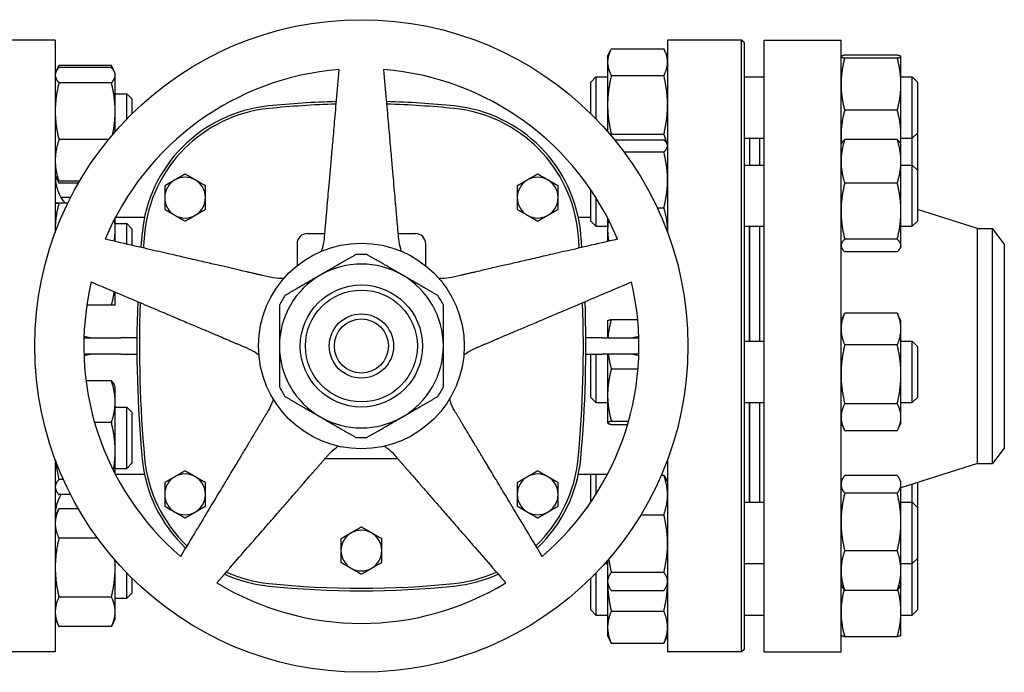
# Model space of a CAD drawing. Header units: inches. Extents: x 24 to 1128, y -69 to 748.
# Tile 490 of 656: x 572 to 584, y 425 to 433. Entities that reach past the tile are written whole.
import ezdxf

# ---------------------------------------------------------------- set-up
doc = ezdxf.new("R2010")
doc.units = ezdxf.units.IN
doc.header["$LTSCALE"] = 32
doc.header["$MEASUREMENT"] = 0
doc.layers.add('Visible (ANSI)', color=7, linetype='Continuous', lineweight=30)

msp = doc.modelspace()

# ---------------------------------------------------------------- linework, layer by layer
at = {"layer": 'Visible (ANSI)'}
for p, q in [((572.28063, 432.73367), (571.37438, 432.73367)), ((572.28063, 432.73367), (572.28063, 430.37561)), ((579.78063, 432.73367), (579.78063, 430.37561)), ((580.68688, 432.73367), (579.78063, 432.73367)), ((580.68688, 425.23367), (580.68688, 432.73367)), ((580.71813, 432.70242), (580.68688, 432.73367)), ((580.96563, 425.23367), (580.96563, 432.73367)), ((580.96563, 432.73367), (581.90563, 432.73367)), ((581.90563, 425.23367), (581.90563, 432.73367)), ((579.09172, 432.62719), (579.73555, 432.62719)), ((580.71813, 432.70242), (580.71813, 425.26492)), ((579.04663, 432.53149), (579.08229, 432.60797)), ((579.04663, 432.53149), (579.04663, 432.46335)), ((579.78063, 432.53149), (579.74497, 432.60797)), ((581.90563, 432.53149), (581.90595, 432.53218)), ((582.59455, 432.54772), (581.95072, 432.54772)), ((582.59455, 432.51388), (581.95072, 432.51388)), ((582.63963, 432.53149), (582.63931, 432.53218)), ((582.63963, 432.5308), (582.63963, 432.53149)), ((582.63963, 432.19326), (582.63963, 432.5308)), ((572.29092, 432.34693), (572.32571, 432.42155)), ((572.32571, 432.42155), (572.32572, 432.42156)), ((572.96955, 432.42156), (572.32572, 432.42156)), ((572.96955, 432.39698), (572.32572, 432.39698)), ((572.96955, 432.42156), (572.96955, 432.42155)), ((573.00435, 432.34693), (572.96955, 432.42155)), ((579.04663, 432.46335), (579.04663, 431.93916)), ((572.28063, 432.32488), (572.29092, 432.34693)), ((573.01463, 432.32488), (573.00435, 432.34693)), ((573.01463, 432.30357), (573.01463, 432.32488)), ((573.01463, 431.86162), (573.01463, 432.30357)), ((578.84063, 432.21899), (578.90313, 432.28149)), ((578.90313, 432.28149), (578.90313, 431.76733)), ((578.90313, 432.28149), (579.04663, 432.28149)), ((579.09172, 432.29951), (579.73555, 432.29951)), ((580.71813, 432.28149), (580.96563, 432.28149)), ((582.63963, 432.28149), (582.77813, 432.28149)), ((582.77813, 431.53149), (582.77813, 432.28149)), ((582.84063, 432.21899), (582.77813, 432.28149)), ((572.96955, 432.21017), (572.32572, 432.21017)), ((578.84063, 431.8304), (578.84063, 432.21899)), ((582.63963, 431.56895), (582.63963, 432.19326)), ((582.84063, 432.21899), (582.84063, 431.59399)), ((573.01463, 432.07488), (573.15563, 432.07488)), ((573.15563, 431.76474), (573.15563, 432.07488)), ((573.21813, 432.01238), (573.15563, 432.07488)), ((573.21813, 432.01238), (573.21813, 431.82793)), ((579.04663, 431.93916), (579.04663, 431.61117)), ((573.01463, 431.61117), (573.01463, 431.86162)), ((582.59455, 431.87264), (581.95072, 431.87264)), ((579.09172, 431.5788), (579.73555, 431.5788)), ((580.71813, 431.53149), (580.96563, 431.53149)), ((580.78563, 431.53149), (580.78563, 431.20099)), ((580.90563, 431.53149), (580.90563, 431.20099)), ((582.63963, 431.45099), (582.63963, 431.56895)), ((582.63963, 431.53149), (582.77813, 431.53149)), ((582.84063, 431.59399), (582.77813, 431.53149)), ((582.77813, 431.20099), (582.77813, 431.53149)), ((582.84063, 431.58734), (582.83731, 431.59066)), ((582.84063, 431.58734), (582.84063, 431.13849)), ((572.9319, 431.51306), (572.32572, 431.51306)), ((579.12994, 431.51237), (579.73555, 431.51237)), ((579.78063, 431.45099), (579.77412, 431.46496)), ((581.90563, 431.45099), (581.91249, 431.4657)), ((582.59455, 431.51356), (581.95072, 431.51356)), ((582.63963, 431.45099), (582.63277, 431.4657)), ((582.63963, 431.24671), (582.63963, 431.45099)), ((579.24657, 431.36227), (579.73555, 431.36227)), ((580.71813, 431.20099), (580.96563, 431.20099)), ((582.63963, 430.63609), (582.63963, 431.24671)), ((582.63963, 431.20099), (582.77813, 431.20099)), ((582.77813, 430.45099), (582.77813, 431.20099)), ((582.84063, 431.13849), (582.77813, 431.20099)), ((572.28063, 431.07488), (572.29092, 431.05282)), ((572.29092, 431.05282), (572.32571, 430.9782)), ((582.84063, 431.13849), (582.84063, 430.51349)), ((572.57763, 431.00277), (572.32572, 431.00277)), ((572.56337, 430.97819), (572.32572, 430.97819)), ((582.59455, 430.97987), (581.95072, 430.97987)), ((572.46978, 430.80585), (572.34915, 430.80585)), ((578.84063, 430.51349), (578.84063, 430.8978)), ((578.90313, 430.80266), (578.90313, 430.45099)), ((572.43381, 430.73377), (572.32572, 430.73377)), ((572.4338, 430.73375), (572.32572, 430.73375)), ((573.37354, 430.55847), (573.01733, 430.55847)), ((578.84063, 430.55847), (578.68773, 430.55847)), ((579.65505, 430.67589), (579.73555, 430.67589)), ((582.63963, 430.21536), (582.63963, 430.63609)), ((583.57897, 430.42367), (582.84063, 430.65752)), ((573.01463, 430.42124), (573.01463, 430.5533)), ((573.01463, 430.48376), (573.15563, 430.48376)), ((573.15563, 430.2323), (573.15563, 430.48376)), ((573.21813, 430.42126), (573.15563, 430.48376)), ((578.84063, 430.51349), (578.90313, 430.45099)), ((578.90313, 430.45099), (579.04663, 430.45099)), ((579.04663, 430.5533), (579.04663, 430.40775)), ((580.71813, 430.45099), (580.96563, 430.45099)), ((580.78063, 430.45099), (580.78063, 429.04128)), ((580.78563, 430.45099), (580.78563, 429.04128)), ((580.90563, 430.45099), (580.90563, 429.04128)), ((582.63963, 430.45099), (582.77813, 430.45099)), ((582.84063, 430.51349), (582.77813, 430.45099)), ((573.01463, 430.26485), (573.01463, 430.42124)), ((573.21813, 430.42126), (573.21813, 430.21787)), ((575.36823, 430.36162), (575.57911, 430.36162)), ((576.48215, 430.36162), (576.69303, 430.36162)), ((579.04663, 430.40775), (579.04663, 430.26485)), ((583.57897, 427.54367), (583.57897, 430.42367)), ((583.57897, 430.42367), (583.76176, 430.42367)), ((583.76176, 427.54367), (583.76176, 430.42367)), ((583.90563, 430.23617), (583.76176, 430.42367)), ((575.24323, 430.23662), (575.24323, 429.96713)), ((576.81803, 429.96713), (576.81803, 430.23662)), ((581.90563, 430.20099), (581.91249, 430.18627)), ((582.59455, 430.2923), (581.95072, 430.2923)), ((582.63963, 430.20099), (582.63277, 430.18627)), ((582.63963, 430.20099), (582.63963, 430.21536)), ((583.90563, 430.23617), (583.90563, 427.73117)), ((582.59455, 430.13842), (581.95072, 430.13842)), ((573.01463, 429.48376), (573.01463, 429.64477)), ((572.96955, 429.48375), (572.66761, 429.48375)), ((581.90563, 429.29128), (581.9422, 429.3697)), ((582.59455, 429.38717), (581.95072, 429.38717)), ((582.63963, 429.29128), (582.60307, 429.3697)), ((579.04663, 429.29128), (579.04703, 429.29213)), ((579.04663, 429.29128), (579.04663, 429.08367)), ((579.09172, 429.30929), (579.415, 429.30929)), ((582.63963, 429.19229), (582.63963, 429.29128)), ((582.63963, 428.63697), (582.63963, 429.19229)), ((572.6321, 429.08367), (573.08563, 429.08367)), ((573.28097, 429.08367), (573.08563, 429.08367)), ((578.97563, 429.08367), (578.7803, 429.08367)), ((578.97563, 429.08367), (579.42916, 429.08367)), ((580.71813, 429.04128), (580.96563, 429.04128)), ((582.59455, 428.99742), (581.95072, 428.99742)), ((582.63963, 429.04128), (582.77813, 429.04128)), ((582.77813, 428.29128), (582.77813, 429.04128)), ((582.84063, 428.97878), (582.77813, 429.04128)), ((573.08563, 428.88367), (572.6321, 428.88367)), ((573.08563, 428.88367), (573.28097, 428.88367)), ((578.7803, 428.88367), (578.97563, 428.88367)), ((578.84063, 428.35378), (578.84063, 428.88367)), ((578.90313, 428.88367), (578.90313, 428.29128)), ((579.42916, 428.88367), (578.97563, 428.88367)), ((579.04663, 428.88367), (579.04663, 428.3825)), ((582.84063, 428.97878), (582.84063, 428.35378)), ((579.09172, 428.704), (579.41911, 428.704)), ((582.63963, 428.11095), (582.63963, 428.63697)), ((572.96955, 428.55567), (572.65768, 428.55567)), ((573.01463, 428.48358), (573.00435, 428.50562)), ((573.01463, 428.30051), (573.01463, 428.48358)), ((573.01463, 427.6968), (573.01463, 428.30051)), ((578.84063, 428.35378), (578.90313, 428.29128)), ((578.90313, 428.29128), (579.04663, 428.29128)), ((579.04663, 428.3825), (579.04663, 428.04213)), ((580.71813, 428.29128), (580.96563, 428.29128)), ((580.78063, 428.29128), (580.78063, 427.0675)), ((580.78563, 428.29128), (580.78563, 427.0675)), ((580.90563, 428.29128), (580.90563, 427.0675)), ((582.59455, 428.27652), (581.95072, 428.27652)), ((582.63963, 428.29128), (582.77813, 428.29128)), ((582.84063, 428.35378), (582.77813, 428.29128)), ((573.01463, 428.23358), (573.15563, 428.23358)), ((573.15563, 427.48358), (573.15563, 428.23358)), ((573.21813, 428.17108), (573.15563, 428.23358)), ((573.21813, 428.17108), (573.21813, 427.54608)), ((572.96955, 428.04534), (572.76268, 428.04534)), ((579.04663, 428.04213), (579.04663, 428.04128)), ((579.04663, 428.04128), (579.04703, 428.04042)), ((579.09172, 428.06099), (579.30304, 428.06099)), ((581.90563, 428.04128), (581.9422, 427.96286)), ((582.63963, 428.04128), (582.60307, 427.96286)), ((582.63963, 428.04128), (582.63963, 428.11095)), ((579.09172, 428.02327), (579.29217, 428.02327)), ((582.59455, 427.94539), (581.95072, 427.94539)), ((573.01463, 427.41404), (573.01463, 427.6968)), ((583.90563, 427.73117), (583.76176, 427.54367)), ((572.28063, 427.59173), (572.28063, 425.23367)), ((573.21813, 427.54608), (573.15563, 427.48358)), ((575.58792, 427.60572), (576.47335, 427.60572)), ((579.78063, 427.59173), (579.78063, 425.23367)), ((583.57897, 427.54367), (582.63963, 427.24615)), ((583.57897, 427.54367), (583.76176, 427.54367)), ((573.01463, 427.48358), (573.15563, 427.48358)), ((572.38023, 427.34825), (572.32572, 427.34825)), ((573.37354, 427.40887), (573.01733, 427.40887)), ((579.04394, 427.40887), (578.68773, 427.40887)), ((578.84063, 427.06954), (578.84063, 427.40887)), ((578.90313, 427.40887), (578.90313, 427.16467)), ((579.70309, 427.3984), (579.73555, 427.3984)), ((579.78063, 427.3175), (579.76564, 427.34965)), ((581.90563, 427.3175), (581.92009, 427.34851)), ((582.59455, 427.39759), (581.95072, 427.39759)), ((582.63963, 427.3175), (582.62517, 427.34851)), ((582.63963, 427.28795), (582.63963, 427.3175)), ((582.84063, 427.30981), (582.84063, 427.005)), ((572.28063, 427.23358), (572.29091, 427.21154)), ((582.63963, 426.82577), (582.63963, 427.28795)), ((582.77813, 427.0675), (582.77813, 427.29002)), ((572.46978, 427.16149), (572.32572, 427.16149)), ((580.71813, 427.0675), (580.96563, 427.0675)), ((582.59455, 427.17831), (581.95072, 427.17831)), ((582.63963, 427.0675), (582.77813, 427.0675)), ((582.77813, 426.3175), (582.77813, 427.0675)), ((582.84063, 427.005), (582.77813, 427.0675)), ((572.28063, 426.89246), (572.32571, 426.98914)), ((572.32571, 426.98914), (572.32572, 426.98915)), ((572.56337, 426.98915), (572.32572, 426.98915)), ((582.84063, 427.005), (582.84063, 426.38)), ((579.45445, 426.91546), (579.73555, 426.91546)), ((582.63963, 426.23032), (582.63963, 426.82577)), ((572.79765, 426.62829), (572.32572, 426.62829)), ((582.59455, 426.47322), (581.95072, 426.47322)), ((573.01463, 426.26744), (573.01463, 426.35617)), ((579.04663, 426.35617), (579.04663, 426.09807)), ((582.84063, 426.38), (582.77813, 426.3175)), ((582.84063, 426.37335), (582.83731, 426.37667)), ((582.84063, 426.37335), (582.84063, 425.74835)), ((573.01463, 425.72619), (573.01463, 426.26744)), ((579.0125, 426.3175), (579.04663, 426.3175)), ((580.71813, 426.3175), (580.96563, 426.3175)), ((582.63963, 426.3175), (582.77813, 426.3175)), ((582.63963, 426.0675), (582.63963, 426.23032)), ((582.77813, 425.68585), (582.77813, 426.3175)), ((573.15563, 425.89246), (573.15563, 426.2026)), ((573.21813, 426.1394), (573.21813, 425.95496)), ((578.84063, 425.74835), (578.84063, 426.13693)), ((578.90313, 426.20001), (578.90313, 425.68585)), ((579.04663, 426.09807), (579.04663, 426.0675)), ((579.09172, 426.20956), (579.73555, 426.20956)), ((579.04663, 426.0675), (579.04663, 425.53666)), ((579.04663, 426.0675), (579.06162, 426.03535)), ((579.09172, 425.98659), (579.73555, 425.98659)), ((579.78063, 426.0675), (579.76564, 426.03535)), ((581.90563, 426.0675), (581.92009, 426.03648)), ((582.59455, 425.98741), (581.95072, 425.98741)), ((582.63963, 426.0675), (582.62517, 426.03648)), ((582.63963, 425.72331), (582.63963, 426.0675)), ((572.96955, 425.9066), (572.32572, 425.9066)), ((573.01463, 425.89246), (573.15563, 425.89246)), ((573.21813, 425.95496), (573.15563, 425.89246)), ((578.84063, 425.74835), (578.90313, 425.68585)), ((582.84063, 425.74835), (582.77813, 425.68585)), ((572.28063, 425.64246), (572.32571, 425.54579)), ((573.01463, 425.64246), (572.96955, 425.54579)), ((573.01463, 425.64246), (573.01463, 425.72619)), ((578.90313, 425.68585), (579.04663, 425.68585)), ((579.09172, 425.73317), (579.73555, 425.73317)), ((580.71813, 425.68585), (580.96563, 425.68585)), ((582.63963, 425.43585), (582.63963, 425.72331)), ((582.63963, 425.68585), (582.77813, 425.68585)), ((572.96955, 425.54578), (572.32572, 425.54578)), ((579.04663, 425.53666), (579.04663, 425.43585)), ((579.04663, 425.43585), (579.08229, 425.35937)), ((579.78063, 425.43585), (579.74497, 425.35937)), ((581.90563, 425.43585), (581.90595, 425.43516)), ((582.59455, 425.41962), (581.95072, 425.41962)), ((582.63963, 425.43585), (582.63931, 425.43516)), ((579.09172, 425.34015), (579.73555, 425.34015)), ((580.71813, 425.26492), (580.68688, 425.23367)), ((572.28063, 425.23367), (571.37438, 425.23367)), ((580.68688, 425.23367), (579.78063, 425.23367)), ((580.96563, 425.23367), (581.90563, 425.23367))]:
    msp.add_line(p, q, dxfattribs=at)
for radius in [4, 1.25984, 0.74803, 0.68553, 0.3937, 0.3312]:
    msp.add_circle((576.03063, 428.98367), radius, dxfattribs=at)
for centre, radius, start, end in [((576.03063, 428.98367), 3.4, 94.64927, 157.35073), ((576.03063, 428.98367), 3.4, 22.64927, 85.35073), ((575.06885, 430.20251), 1.73228, 95.817836, 174.744707), ((575.06885, 430.20251), 1.70103, 95.817836, 174.744707), ((576.03063, 420.7632), 11.22047, 91.583081, 95.817836), ((576.03063, 420.7632), 11.18922, 91.601548, 95.817836), ((576.03063, 420.7632), 11.22047, 84.182163, 88.416919), ((576.03063, 420.7632), 11.18922, 84.182163, 88.398452), ((576.99241, 430.20251), 1.70103, 5.255296, 84.182161), ((576.99241, 430.20251), 1.73228, 5.255296, 84.182161), ((572.78063, 431.05847), 0.5, 180, 220.496535), ((573.87118, 430.80257), 0.25, 60, 120), ((578.19008, 430.80257), 0.25, 60, 120), ((573.87118, 430.80257), 0.25, 120, 180), ((573.87118, 430.80257), 0.25, 0, 60), ((578.19008, 430.80257), 0.25, 120, 180), ((578.19008, 430.80257), 0.25, 0, 60), ((573.87118, 430.80257), 0.25, 180, 240), ((573.87118, 430.80257), 0.25, 300, 0), ((578.19008, 430.80257), 0.25, 180, 240), ((578.19008, 430.80257), 0.25, 300, 0), ((573.87118, 430.80257), 0.25, 240, 300), ((578.19008, 430.80257), 0.25, 240, 300), ((588.32, 428.98367), 15.03937, 174.744704, 175.39081), ((588.32, 428.98367), 15.00812, 174.744704, 175.408408), ((575.36823, 430.23662), 0.125, 90, 180), ((576.69303, 430.23662), 0.125, 0, 90), ((563.74126, 428.98367), 15.00812, 4.591592, 5.255296), ((563.74126, 428.98367), 15.03937, 4.60919, 5.255296), ((576.03063, 428.98367), 1.12205, 86.525352, 93.474648), ((576.03063, 428.98367), 1.00394, 60, 120), ((576.03063, 428.98367), 1.00394, 120, 180), ((576.03063, 428.98367), 1.00394, 0, 60), ((576.03063, 428.98367), 3.4, 166.64927, 229.35073), ((576.03063, 428.98367), 3.4, 310.64927, 13.35073), ((576.03063, 428.98367), 1.12205, 146.525352, 153.474648), ((576.03063, 428.98367), 1.12205, 26.525352, 33.474648), ((588.32, 428.98367), 15.03937, 177.927003, 185.255296), ((588.32, 428.98367), 15.00812, 177.972631, 185.255296), ((563.74126, 428.98367), 15.00812, 354.744704, 2.027369), ((563.74126, 428.98367), 15.03937, 354.744704, 2.072997), ((576.03063, 428.98367), 1.00394, 180, 240), ((576.03063, 428.98367), 1.00394, 300, 0), ((576.03063, 428.98367), 1.12205, 206.525352, 213.474648), ((576.03063, 428.98367), 1.12205, 326.525352, 333.474648), ((576.03063, 428.98367), 1.00394, 240, 300), ((576.03063, 428.98367), 1.12205, 266.525352, 273.474648), ((575.06885, 427.76482), 1.73228, 185.255296, 226.557354), ((575.06885, 427.76482), 1.70103, 185.255296, 226.325001), ((576.99241, 427.76482), 1.70103, 313.674999, 354.744707), ((576.99241, 427.76482), 1.73228, 313.442646, 354.744707), ((573.87118, 427.16477), 0.25, 120, 180), ((573.87118, 427.16477), 0.25, 60, 120), ((573.87118, 427.16477), 0.25, 0, 60), ((578.19008, 427.16477), 0.25, 120, 180), ((578.19008, 427.16477), 0.25, 60, 120), ((578.19008, 427.16477), 0.25, 0, 60), ((572.78063, 426.90887), 0.5, 149.652239, 180), ((573.87118, 427.16477), 0.25, 180, 240), ((573.87118, 427.16477), 0.25, 300, 0), ((578.19008, 427.16477), 0.25, 180, 240), ((578.19008, 427.16477), 0.25, 300, 0), ((573.87118, 427.16477), 0.25, 240, 300), ((578.19008, 427.16477), 0.25, 240, 300), ((576.03063, 426.4758), 0.25, 60, 120), ((576.03063, 426.4758), 0.25, 120, 180), ((576.03063, 426.4758), 0.25, 0, 60), ((576.03063, 426.4758), 0.25, 180, 240), ((576.03063, 426.4758), 0.25, 300, 0), ((576.03063, 426.4758), 0.25, 240, 300), ((575.06885, 427.76482), 1.73228, 245.642572, 264.182165), ((575.06885, 427.76482), 1.70103, 245.957475, 264.182165), ((576.99241, 427.76482), 1.70103, 275.817836, 294.042525), ((576.99241, 427.76482), 1.73228, 275.817836, 294.357428), ((576.03063, 428.98367), 3.4, 238.64927, 301.35073), ((576.03063, 437.20414), 11.22047, 264.182164, 275.817836), ((576.03063, 437.20414), 11.18922, 264.182164, 275.817836)]:
    msp.add_arc(centre, radius, start, end, dxfattribs=at)
for points, weights in [([(579.09172, 432.62719), (579.04663, 432.53939), (579.04663, 432.46335)], [1, 1.0379548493, 1]), ([(579.78063, 432.46335), (579.78063, 432.53939), (579.73555, 432.62719)], [1, 1.0379548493, 1]), ([(581.95072, 432.54772), (581.90563, 432.53865), (581.90563, 432.5308)], [1, 1.0379548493, 1]), ([(581.90563, 432.5308), (581.90563, 432.52295), (581.95072, 432.51388)], [1, 1.0379548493, 1]), ([(581.95072, 432.51388), (581.90563, 432.34206), (581.90563, 432.19326)], [1, 1.0379548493, 1]), ([(582.63963, 432.5308), (582.63963, 432.53865), (582.59455, 432.54772)], [1, 1.0379548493, 1]), ([(582.59455, 432.51388), (582.63963, 432.52295), (582.63963, 432.5308)], [1, 1.0379548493, 1]), ([(582.63963, 432.19326), (582.63963, 432.34206), (582.59455, 432.51388)], [1, 1.0379548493, 1]), ([(572.32572, 432.39698), (572.28063, 432.34692), (572.28063, 432.30357)], [1, 1.0379548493, 1]), ([(572.32572, 432.42156), (572.31345, 432.39525), (572.30465, 432.37059)], [1, 1.01004922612, 1.01477702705]), ([(572.99062, 432.37059), (572.98181, 432.39525), (572.96955, 432.42156)], [1.01477702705, 1.01004922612, 1]), ([(573.01463, 432.30357), (573.01463, 432.34692), (572.96955, 432.39698)], [1, 1.0379548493, 1]), ([(575.75504, 432.37248), (575.62604, 430.89801), (575.57333, 430.29552)], [1.0049190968, 1.58894872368, 2.03628035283]), ([(576.48793, 430.29552), (576.43522, 430.89801), (576.30622, 432.37248)], [2.03628035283, 1.58894872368, 1.0049190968]), ([(579.04663, 432.46335), (579.04663, 432.38731), (579.09172, 432.29951)], [1, 1.0379548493, 1]), ([(579.73555, 432.29951), (579.78063, 432.38731), (579.78063, 432.46335)], [1, 1.0379548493, 1]), ([(572.28063, 432.30357), (572.28063, 432.26022), (572.32572, 432.21017)], [1, 1.0379548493, 1]), ([(572.96955, 432.21017), (573.01463, 432.26022), (573.01463, 432.30357)], [1, 1.0379548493, 1]), ([(579.09172, 432.29951), (579.04663, 432.10639), (579.04663, 431.93916)], [1, 1.0379548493, 1]), ([(579.78063, 431.93916), (579.78063, 432.10639), (579.73555, 432.29951)], [1, 1.0379548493, 1]), ([(572.32572, 432.21017), (572.28063, 432.02338), (572.28063, 431.86162)], [1, 1.0379548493, 1]), ([(573.01463, 431.86162), (573.01463, 432.02338), (572.96955, 432.21017)], [1, 1.0379548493, 1]), ([(581.90563, 432.19326), (581.90563, 432.04446), (581.95072, 431.87264)], [1, 1.0379548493, 1]), ([(582.59455, 431.87264), (582.63963, 432.04446), (582.63963, 432.19326)], [1, 1.0379548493, 1]), ([(579.04663, 431.93916), (579.04663, 431.77192), (579.09172, 431.5788)], [1, 1.0379548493, 1]), ([(579.73555, 431.5788), (579.78063, 431.77192), (579.78063, 431.93916)], [1, 1.0379548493, 1]), ([(572.28063, 431.86162), (572.28063, 431.69985), (572.32572, 431.51306)], [1, 1.0379548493, 1]), ([(572.98344, 431.57493), (573.01463, 431.72555), (573.01463, 431.86162)], [1.01040343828, 1.03173329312, 1]), ([(581.95072, 431.87264), (581.90563, 431.70989), (581.90563, 431.56895)], [1, 1.0379548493, 1]), ([(582.63963, 431.56895), (582.63963, 431.70989), (582.59455, 431.87264)], [1, 1.0379548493, 1]), ([(579.09172, 431.5788), (579.08879, 431.57195), (579.08606, 431.56522)], [1, 1.0023846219, 1.00446960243]), ([(579.77083, 431.47132), (579.75983, 431.52209), (579.73555, 431.5788)], [1.01891219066, 1.02009006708, 1]), ([(581.90563, 431.56895), (581.90563, 431.51671), (581.91144, 431.46343)], [1, 1.01373830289, 1.01753105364]), ([(582.63383, 431.46343), (582.63963, 431.51671), (582.63963, 431.56895)], [1.01753105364, 1.01373830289, 1]), ([(572.32572, 431.51306), (572.28063, 431.37633), (572.28063, 431.25792)], [1, 1.0379548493, 1]), ([(579.78063, 431.43732), (579.78063, 431.47215), (579.73555, 431.51237)], [1, 1.0379548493, 1]), ([(579.73555, 431.36227), (579.78063, 431.40249), (579.78063, 431.43732)], [1, 1.0379548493, 1]), ([(581.95072, 431.51356), (581.90563, 431.37056), (581.90563, 431.24671)], [1, 1.0379548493, 1]), ([(581.91249, 431.4657), (581.92298, 431.48819), (581.95072, 431.51356)], [1.01811812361, 1.02301565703, 1]), ([(582.59455, 431.51356), (582.62229, 431.48819), (582.63277, 431.4657)], [1, 1.02301565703, 1.01811812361]), ([(582.63963, 431.24671), (582.63963, 431.37056), (582.59455, 431.51356)], [1, 1.0379548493, 1]), ([(579.78063, 431.01908), (579.78063, 431.17836), (579.73555, 431.36227)], [1, 1.0379548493, 1]), ([(572.28063, 431.25792), (572.28063, 431.1395), (572.32572, 431.00277)], [1, 1.0379548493, 1]), ([(581.90563, 431.24671), (581.90563, 431.12287), (581.95072, 430.97987)], [1, 1.0379548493, 1]), ([(582.59455, 430.97987), (582.63963, 431.12287), (582.63963, 431.24671)], [1, 1.0379548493, 1]), ([(572.32572, 431.00277), (572.30195, 431.02916), (572.29092, 431.05282)], [1, 1.01965700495, 1.01895308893]), ([(573.87118, 431.09124), (573.8042, 431.05257), (573.74618, 431.01907)], [1.01001874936, 1.04314139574, 1]), ([(573.99618, 431.01907), (573.93817, 431.05257), (573.87118, 431.09124)], [1, 1.04314139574, 1.01001874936]), ([(578.19008, 431.09124), (578.12309, 431.05257), (578.06508, 431.01907)], [1.01001874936, 1.04314139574, 1]), ([(578.31508, 431.01907), (578.25707, 431.05257), (578.19008, 431.09124)], [1, 1.04314139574, 1.01001874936]), ([(572.30465, 431.02916), (572.31345, 431.0045), (572.32572, 430.97819)], [1.01477953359, 1.01005189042, 1]), ([(573.74618, 431.01907), (573.68817, 430.98558), (573.62118, 430.9469)], [1, 1.04314139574, 1.01001874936]), ([(573.62118, 430.9469), (573.62118, 430.86955), (573.62118, 430.80257)], [1.01001874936, 1.04314139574, 1]), ([(574.12118, 430.9469), (574.0542, 430.98558), (573.99618, 431.01907)], [1.01001874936, 1.04314139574, 1]), ([(574.12118, 430.80257), (574.12118, 430.86955), (574.12118, 430.9469)], [1, 1.04314139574, 1.01001874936]), ([(578.06508, 431.01907), (578.00707, 430.98558), (577.94008, 430.9469)], [1, 1.04314139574, 1.01001874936]), ([(577.94008, 430.9469), (577.94008, 430.86955), (577.94008, 430.80257)], [1.01001874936, 1.04314139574, 1]), ([(578.44008, 430.9469), (578.37309, 430.98558), (578.31508, 431.01907)], [1.01001874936, 1.04314139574, 1]), ([(578.44008, 430.80257), (578.44008, 430.86955), (578.44008, 430.9469)], [1, 1.04314139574, 1.01001874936]), ([(579.73555, 430.67589), (579.78063, 430.85981), (579.78063, 431.01908)], [1, 1.0379548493, 1]), ([(581.95072, 430.97987), (581.90563, 430.79564), (581.90563, 430.63609)], [1, 1.0379548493, 1]), ([(582.63963, 430.63609), (582.63963, 430.79564), (582.59455, 430.97987)], [1, 1.0379548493, 1]), ([(573.62118, 430.80257), (573.62118, 430.73558), (573.62118, 430.65823)], [1, 1.04314139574, 1.01001874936]), ([(574.12118, 430.65823), (574.12118, 430.73558), (574.12118, 430.80257)], [1.01001874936, 1.04314139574, 1]), ([(577.94008, 430.80257), (577.94008, 430.73558), (577.94008, 430.65823)], [1, 1.04314139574, 1.01001874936]), ([(578.44008, 430.65823), (578.44008, 430.73558), (578.44008, 430.80257)], [1.01001874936, 1.04314139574, 1]), ([(572.32572, 430.73377), (572.28063, 430.73376), (572.28063, 430.73376)], [1, 1.0379548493, 1]), ([(572.28063, 430.73376), (572.28063, 430.73375), (572.32572, 430.73375)], [1, 1.0379548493, 1]), ([(572.32572, 430.73375), (572.28063, 430.56627), (572.28063, 430.42124)], [1, 1.0379548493, 1]), ([(573.62118, 430.65823), (573.68817, 430.61955), (573.74618, 430.58606)], [1.01001874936, 1.04314139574, 1]), ([(573.74618, 430.58606), (573.8042, 430.55257), (573.87118, 430.51389)], [1, 1.04314139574, 1.01001874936]), ([(573.87118, 430.51389), (573.93817, 430.55257), (573.99618, 430.58606)], [1.01001874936, 1.04314139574, 1]), ([(573.99618, 430.58606), (574.0542, 430.61955), (574.12118, 430.65823)], [1, 1.04314139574, 1.01001874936]), ([(577.94008, 430.65823), (578.00707, 430.61955), (578.06508, 430.58606)], [1.01001874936, 1.04314139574, 1]), ([(578.06508, 430.58606), (578.12309, 430.55257), (578.19008, 430.51389)], [1, 1.04314139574, 1.01001874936]), ([(578.19008, 430.51389), (578.25707, 430.55257), (578.31508, 430.58606)], [1.01001874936, 1.04314139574, 1]), ([(578.31508, 430.58606), (578.37309, 430.61955), (578.44008, 430.65823)], [1, 1.04314139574, 1.01001874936]), ([(579.78063, 430.40775), (579.78063, 430.53219), (579.73555, 430.67589)], [1, 1.0379548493, 1]), ([(581.90563, 430.63609), (581.90563, 430.47654), (581.95072, 430.2923)], [1, 1.0379548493, 1]), ([(582.59455, 430.2923), (582.63963, 430.47654), (582.63963, 430.63609)], [1, 1.0379548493, 1]), ([(573.01463, 430.42124), (573.01463, 430.47989), (573.00771, 430.53992)], [1, 1.015008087, 1.01814719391]), ([(579.05706, 430.5331), (579.04663, 430.46932), (579.04663, 430.40775)], [1.01896141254, 1.01842618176, 1]), ([(572.28063, 430.42124), (572.28063, 430.3997), (572.28156, 430.3781)], [1, 1.00545957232, 1.00934849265]), ([(573.00311, 430.26752), (573.01463, 430.34587), (573.01463, 430.42124)], [1.01896925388, 1.01937120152, 1]), ([(579.04663, 430.40775), (579.04663, 430.33931), (579.05957, 430.26784)], [1, 1.02052127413, 1.01885182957]), ([(579.78001, 430.3773), (579.78063, 430.39254), (579.78063, 430.40775)], [1.00791655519, 1.00448926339, 1]), ([(574.9243, 429.82397), (574.33501, 429.96002), (572.89284, 430.29297)], [2.0263127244, 1.58117079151, 1]), ([(579.16842, 430.29297), (577.72625, 429.96002), (577.13697, 429.82397)], [1, 1.58117079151, 2.0263127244]), ([(581.95072, 430.2923), (581.90563, 430.25107), (581.90563, 430.21536)], [1, 1.0379548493, 1]), ([(581.90563, 430.21536), (581.90563, 430.17965), (581.95072, 430.13842)], [1, 1.0379548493, 1]), ([(582.63963, 430.21536), (582.63963, 430.25107), (582.59455, 430.2923)], [1, 1.0379548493, 1]), ([(582.59455, 430.13842), (582.63963, 430.17965), (582.63963, 430.21536)], [1, 1.0379548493, 1]), ([(575.96263, 430.10365), (575.73359, 429.97142), (575.52866, 429.8531)], [1.0171026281, 1.03775343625, 1]), ([(576.5326, 429.8531), (576.32767, 429.97142), (576.09864, 430.10365)], [1, 1.03775343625, 1.0171026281]), ([(575.52866, 429.8531), (575.32374, 429.73479), (575.0947, 429.60255)], [1, 1.03775343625, 1.0171026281]), ([(576.96657, 429.60255), (576.73753, 429.73479), (576.5326, 429.8531)], [1.0171026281, 1.03775343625, 1]), ([(572.72252, 429.76877), (574.08496, 429.19045), (574.64167, 428.95414)], [1, 1.58117079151, 2.0263127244]), ([(577.4196, 428.95414), (577.9763, 429.19045), (579.33875, 429.76877)], [2.0263127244, 1.58117079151, 1]), ([(572.96955, 429.48375), (572.99303, 429.57097), (573.00408, 429.64925)], [1, 1.01941678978, 1.01896725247]), ([(573.01463, 429.48376), (573.01463, 429.48375), (572.96955, 429.48375)], [1.00000485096, 1.03795242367, 1]), ([(575.0267, 429.48477), (575.0267, 429.2203), (575.0267, 428.98367)], [1.0171026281, 1.03775343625, 1]), ([(577.03457, 428.98367), (577.03457, 429.2203), (577.03457, 429.48477)], [1, 1.03775343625, 1.0171026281]), ([(581.95072, 429.38717), (581.90563, 429.28274), (581.90563, 429.19229)], [1, 1.0379548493, 1]), ([(581.9422, 429.3697), (581.94622, 429.37832), (581.95072, 429.38717)], [1.00661588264, 1.00366108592, 1]), ([(582.59455, 429.38717), (582.59904, 429.37832), (582.60307, 429.3697)], [1, 1.00366108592, 1.00661588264]), ([(582.63963, 429.19229), (582.63963, 429.28274), (582.59455, 429.38717)], [1, 1.0379548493, 1]), ([(579.04703, 429.29213), (579.05075, 429.3001), (579.09172, 429.30929)], [1.00648758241, 1.03437304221, 1]), ([(579.09172, 429.30929), (579.05827, 429.18898), (579.04976, 429.08367)], [1, 1.02788138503, 1.01479980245]), ([(581.90563, 429.19229), (581.90563, 429.10185), (581.95072, 428.99742)], [1, 1.0379548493, 1]), ([(582.59455, 428.99742), (582.63963, 429.10185), (582.63963, 429.19229)], [1, 1.0379548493, 1]), ([(581.95072, 428.99742), (581.90563, 428.80425), (581.90563, 428.63697)], [1, 1.0379548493, 1]), ([(582.63963, 428.63697), (582.63963, 428.80425), (582.59455, 428.99742)], [1, 1.0379548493, 1]), ([(575.0267, 428.98367), (575.0267, 428.74704), (575.0267, 428.48257)], [1, 1.03775343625, 1.0171026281]), ([(577.03457, 428.48257), (577.03457, 428.74704), (577.03457, 428.98367)], [1.0171026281, 1.03775343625, 1]), ([(579.05455, 428.88367), (579.06529, 428.79909), (579.09172, 428.704)], [1.01852485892, 1.02190804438, 1]), ([(579.09172, 428.704), (579.04663, 428.53171), (579.04663, 428.3825)], [1, 1.0379548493, 1]), ([(581.90563, 428.63697), (581.90563, 428.46968), (581.95072, 428.27652)], [1, 1.0379548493, 1]), ([(582.59455, 428.27652), (582.63963, 428.46968), (582.63963, 428.63697)], [1, 1.0379548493, 1]), ([(573.01463, 428.30051), (573.01463, 428.41893), (572.96955, 428.55567)], [1, 1.0379548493, 1]), ([(572.96955, 428.55567), (572.99332, 428.52928), (573.00435, 428.50562)], [1, 1.01966212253, 1.01895272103]), ([(572.96955, 428.04534), (573.01463, 428.18208), (573.01463, 428.30051)], [1, 1.0379548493, 1]), ([(575.0947, 428.36478), (575.32374, 428.23255), (575.52866, 428.11423)], [1.0171026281, 1.03775343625, 1]), ([(576.5326, 428.11423), (576.73753, 428.23255), (576.96657, 428.36478)], [1, 1.03775343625, 1.0171026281]), ([(579.04663, 428.3825), (579.04663, 428.23329), (579.09172, 428.06099)], [1, 1.0379548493, 1]), ([(581.95072, 428.27652), (581.90563, 428.18779), (581.90563, 428.11095)], [1, 1.0379548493, 1]), ([(582.63963, 428.11095), (582.63963, 428.18779), (582.59455, 428.27652)], [1, 1.0379548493, 1]), ([(574.88958, 428.19115), (574.57809, 427.67275), (573.81578, 426.40405)], [2.0263127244, 1.58117079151, 1]), ([(578.24548, 426.40405), (577.48317, 427.67275), (577.17169, 428.19115)], [1, 1.58117079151, 2.0263127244]), ([(573.01463, 427.6968), (573.01463, 427.85856), (572.96955, 428.04534)], [1, 1.0379548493, 1]), ([(575.52866, 428.11423), (575.73359, 427.99592), (575.96263, 427.86368)], [1, 1.03775343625, 1.0171026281]), ([(576.09864, 427.86368), (576.32767, 427.99592), (576.5326, 428.11423)], [1.0171026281, 1.03775343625, 1]), ([(579.09172, 428.06099), (579.04663, 428.05089), (579.04663, 428.04213)], [1, 1.0379548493, 1]), ([(579.04663, 428.04213), (579.04663, 428.03338), (579.09172, 428.02327)], [1, 1.0379548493, 1]), ([(581.90563, 428.11095), (581.90563, 428.03411), (581.95072, 427.94539)], [1, 1.0379548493, 1]), ([(582.59455, 427.94539), (582.63963, 428.03411), (582.63963, 428.11095)], [1, 1.0379548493, 1]), ([(572.99253, 427.45726), (573.01463, 427.5814), (573.01463, 427.6968)], [1.01576618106, 1.02678390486, 1]), ([(572.28638, 427.57635), (572.29648, 427.46938), (572.32572, 427.34825)], [1.0174904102, 1.02428964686, 1]), ([(574.2617, 426.08007), (575.23273, 427.19712), (575.62951, 427.65356)], [1, 1.58117079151, 2.0263127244]), ([(576.43176, 427.65356), (576.82853, 427.19712), (577.79957, 426.08007)], [2.0263127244, 1.58117079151, 1]), ([(573.87118, 427.45345), (573.8042, 427.41477), (573.74618, 427.38128)], [1.01001874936, 1.04314139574, 1]), ([(573.99618, 427.38128), (573.93817, 427.41477), (573.87118, 427.45345)], [1, 1.04314139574, 1.01001874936]), ([(578.19008, 427.45345), (578.12309, 427.41477), (578.06508, 427.38128)], [1.01001874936, 1.04314139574, 1]), ([(578.31508, 427.38128), (578.25707, 427.41477), (578.19008, 427.45345)], [1, 1.04314139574, 1.01001874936]), ([(572.32572, 427.34825), (572.28063, 427.29821), (572.28063, 427.25487)], [1, 1.0379548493, 1]), ([(573.74618, 427.38128), (573.68817, 427.34778), (573.62118, 427.30911)], [1, 1.04314139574, 1.01001874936]), ([(573.62118, 427.30911), (573.62118, 427.23176), (573.62118, 427.16477)], [1.01001874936, 1.04314139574, 1]), ([(574.12118, 427.30911), (574.0542, 427.34778), (573.99618, 427.38128)], [1.01001874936, 1.04314139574, 1]), ([(574.12118, 427.16477), (574.12118, 427.23176), (574.12118, 427.30911)], [1, 1.04314139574, 1.01001874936]), ([(578.06508, 427.38128), (578.00707, 427.34778), (577.94008, 427.30911)], [1, 1.04314139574, 1.01001874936]), ([(577.94008, 427.30911), (577.94008, 427.23176), (577.94008, 427.16477)], [1.01001874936, 1.04314139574, 1]), ([(578.44008, 427.30911), (578.37309, 427.34778), (578.31508, 427.38128)], [1.01001874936, 1.04314139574, 1]), ([(578.44008, 427.16477), (578.44008, 427.23176), (578.44008, 427.30911)], [1, 1.04314139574, 1.01001874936]), ([(579.78063, 427.15693), (579.78063, 427.269), (579.73555, 427.3984)], [1, 1.0379548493, 1]), ([(579.73555, 427.3984), (579.75481, 427.37288), (579.76564, 427.34965)], [1, 1.01586753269, 1.0184677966]), ([(581.95072, 427.39759), (581.90563, 427.33883), (581.90563, 427.28795)], [1, 1.0379548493, 1]), ([(582.63963, 427.28795), (582.63963, 427.33883), (582.59455, 427.39759)], [1, 1.0379548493, 1]), ([(572.28063, 427.25487), (572.28063, 427.21153), (572.32572, 427.16149)], [1, 1.0379548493, 1]), ([(581.90563, 427.28795), (581.90563, 427.23707), (581.95072, 427.17831)], [1, 1.0379548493, 1]), ([(582.59455, 427.17831), (582.63963, 427.23707), (582.63963, 427.28795)], [1, 1.0379548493, 1]), ([(573.62118, 427.16477), (573.62118, 427.09778), (573.62118, 427.02043)], [1, 1.04314139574, 1.01001874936]), ([(574.12118, 427.02043), (574.12118, 427.09778), (574.12118, 427.16477)], [1.01001874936, 1.04314139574, 1]), ([(577.94008, 427.16477), (577.94008, 427.09778), (577.94008, 427.02043)], [1, 1.04314139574, 1.01001874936]), ([(578.44008, 427.02043), (578.44008, 427.09778), (578.44008, 427.16477)], [1.01001874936, 1.04314139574, 1]), ([(579.73555, 426.91546), (579.78063, 427.04487), (579.78063, 427.15693)], [1, 1.0379548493, 1]), ([(581.95072, 427.17831), (581.90563, 426.98938), (581.90563, 426.82577)], [1, 1.0379548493, 1]), ([(582.63963, 426.82577), (582.63963, 426.98938), (582.59455, 427.17831)], [1, 1.0379548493, 1]), ([(572.32572, 426.98915), (572.28063, 426.89246), (572.28063, 426.80872)], [1, 1.0379548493, 1]), ([(573.62118, 427.02043), (573.68817, 426.98176), (573.74618, 426.94827)], [1.01001874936, 1.04314139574, 1]), ([(573.74618, 426.94827), (573.8042, 426.91477), (573.87118, 426.8761)], [1, 1.04314139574, 1.01001874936]), ([(573.87118, 426.8761), (573.93817, 426.91477), (573.99618, 426.94827)], [1.01001874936, 1.04314139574, 1]), ([(573.99618, 426.94827), (574.0542, 426.98176), (574.12118, 427.02043)], [1, 1.04314139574, 1.01001874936]), ([(577.94008, 427.02043), (578.00707, 426.98176), (578.06508, 426.94827)], [1.01001874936, 1.04314139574, 1]), ([(578.06508, 426.94827), (578.12309, 426.91477), (578.19008, 426.8761)], [1, 1.04314139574, 1.01001874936]), ([(578.19008, 426.8761), (578.25707, 426.91477), (578.31508, 426.94827)], [1.01001874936, 1.04314139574, 1]), ([(578.31508, 426.94827), (578.37309, 426.98176), (578.44008, 427.02043)], [1, 1.04314139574, 1.01001874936]), ([(579.78063, 426.56251), (579.78063, 426.72632), (579.73555, 426.91546)], [1, 1.0379548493, 1]), ([(581.90563, 426.82577), (581.90563, 426.66215), (581.95072, 426.47322)], [1, 1.0379548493, 1]), ([(582.59455, 426.47322), (582.63963, 426.66215), (582.63963, 426.82577)], [1, 1.0379548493, 1]), ([(572.28063, 426.80872), (572.28063, 426.72498), (572.32572, 426.62829)], [1, 1.0379548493, 1]), ([(576.03063, 426.76447), (575.96365, 426.7258), (575.90563, 426.6923)], [1.01001874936, 1.04314139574, 1]), ([(576.15563, 426.6923), (576.09762, 426.7258), (576.03063, 426.76447)], [1, 1.04314139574, 1.01001874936]), ([(572.32572, 426.62829), (572.28063, 426.43491), (572.28063, 426.26744)], [1, 1.0379548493, 1]), ([(575.90563, 426.6923), (575.84762, 426.65881), (575.78063, 426.62013)], [1, 1.04314139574, 1.01001874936]), ([(575.78063, 426.62013), (575.78063, 426.54278), (575.78063, 426.4758)], [1.01001874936, 1.04314139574, 1]), ([(576.28063, 426.62013), (576.21365, 426.65881), (576.15563, 426.6923)], [1.01001874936, 1.04314139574, 1]), ([(576.28063, 426.4758), (576.28063, 426.54278), (576.28063, 426.62013)], [1, 1.04314139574, 1.01001874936]), ([(575.78063, 426.4758), (575.78063, 426.40881), (575.78063, 426.33146)], [1, 1.04314139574, 1.01001874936]), ([(576.28063, 426.33146), (576.28063, 426.40881), (576.28063, 426.4758)], [1.01001874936, 1.04314139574, 1]), ([(579.73555, 426.20956), (579.78063, 426.3987), (579.78063, 426.56251)], [1, 1.0379548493, 1]), ([(581.95072, 426.47322), (581.90563, 426.34305), (581.90563, 426.23032)], [1, 1.0379548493, 1]), ([(582.63963, 426.23032), (582.63963, 426.34305), (582.59455, 426.47322)], [1, 1.0379548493, 1]), ([(573.01463, 426.26744), (573.01463, 426.31338), (573.01147, 426.35981)], [1, 1.01013154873, 1.01485412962]), ([(579.06044, 426.37211), (579.0714, 426.29479), (579.09172, 426.20956)], [1.01871699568, 1.01675430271, 1]), ([(572.28063, 426.26744), (572.28063, 426.09997), (572.32572, 425.9066)], [1, 1.0379548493, 1]), ([(572.96955, 425.9066), (573.01463, 426.09997), (573.01463, 426.26744)], [1, 1.0379548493, 1]), ([(575.78063, 426.33146), (575.84762, 426.29278), (575.90563, 426.25929)], [1.01001874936, 1.04314139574, 1]), ([(575.90563, 426.25929), (575.96365, 426.2258), (576.03063, 426.18712)], [1, 1.04314139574, 1.01001874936]), ([(576.03063, 426.18712), (576.09762, 426.2258), (576.15563, 426.25929)], [1.01001874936, 1.04314139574, 1]), ([(576.15563, 426.25929), (576.21365, 426.29278), (576.28063, 426.33146)], [1, 1.04314139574, 1.01001874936]), ([(581.90563, 426.23032), (581.90563, 426.11758), (581.95072, 425.98741)], [1, 1.0379548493, 1]), ([(582.59455, 425.98741), (582.63963, 426.11758), (582.63963, 426.23032)], [1, 1.0379548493, 1]), ([(579.09172, 426.20956), (579.04663, 426.14981), (579.04663, 426.09807)], [1, 1.0379548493, 1]), ([(579.04663, 426.09807), (579.04663, 426.04633), (579.09172, 425.98659)], [1, 1.0379548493, 1]), ([(579.78063, 426.09807), (579.78063, 426.14981), (579.73555, 426.20956)], [1, 1.0379548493, 1]), ([(579.73555, 425.98659), (579.78063, 426.04633), (579.78063, 426.09807)], [1, 1.0379548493, 1]), ([(579.0469, 426.06693), (579.04998, 425.91196), (579.09172, 425.73317)], [1.00538079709, 1.03504070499, 1]), ([(579.73555, 425.73317), (579.77729, 425.91196), (579.78037, 426.06693)], [1, 1.03504070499, 1.00538079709]), ([(581.94296, 425.99791), (581.90563, 425.85235), (581.90563, 425.72331)], [1.00605547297, 1.03463709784, 1]), ([(581.95072, 425.98741), (581.93099, 426.01311), (581.92009, 426.03648)], [1, 1.01626019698, 1.01858836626]), ([(582.62517, 426.03648), (582.61427, 426.01311), (582.59455, 425.98741)], [1.01858836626, 1.01626019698, 1]), ([(582.63963, 425.72331), (582.63963, 425.85235), (582.60231, 425.99791)], [1, 1.03463709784, 1.00605547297]), ([(572.32572, 425.9066), (572.28063, 425.80992), (572.28063, 425.72619)], [1, 1.0379548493, 1]), ([(573.01463, 425.72619), (573.01463, 425.80992), (572.96955, 425.9066)], [1, 1.0379548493, 1]), ([(572.28063, 425.72619), (572.28063, 425.64246), (572.32572, 425.54578)], [1, 1.0379548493, 1]), ([(572.96955, 425.54578), (573.01463, 425.64246), (573.01463, 425.72619)], [1, 1.0379548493, 1]), ([(579.09172, 425.73317), (579.04663, 425.62786), (579.04663, 425.53666)], [1, 1.0379548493, 1]), ([(579.78063, 425.53666), (579.78063, 425.62786), (579.73555, 425.73317)], [1, 1.0379548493, 1]), ([(581.90563, 425.72331), (581.90563, 425.58237), (581.95072, 425.41962)], [1, 1.0379548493, 1]), ([(582.59455, 425.41962), (582.63963, 425.58237), (582.63963, 425.72331)], [1, 1.0379548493, 1]), ([(579.04663, 425.53666), (579.04663, 425.44546), (579.09172, 425.34015)], [1, 1.0379548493, 1]), ([(579.73555, 425.34015), (579.78063, 425.44546), (579.78063, 425.53666)], [1, 1.0379548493, 1]), ([(581.95072, 425.41962), (581.90932, 425.42794), (581.90595, 425.43516)], [1, 1.03474274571, 1.00588052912]), ([(582.63931, 425.43516), (582.63595, 425.42794), (582.59455, 425.41962)], [1.00588052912, 1.03474274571, 1]), ([(579.09172, 425.34015), (579.08671, 425.3499), (579.08229, 425.35937)], [1, 1.00407640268, 1.00727718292]), ([(579.74497, 425.35937), (579.74055, 425.3499), (579.73555, 425.34015)], [1.00727718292, 1.00407640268, 1])]:
    msp.add_rational_spline(points, weights, degree=2, dxfattribs=at)
for points, knots in [([(575.57333, 430.29552), (575.56967, 430.25365), (575.56093, 430.21275), (575.54505, 430.16457), (575.54104, 430.15358), (575.5366, 430.1426)], [0.50338205, 0.50338205, 0.50338205, 0.50338205, 0.802538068, 0.802538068, 0.89013428, 0.89013428, 0.89013428, 0.89013428]), ([(576.52467, 430.1426), (576.52023, 430.15358), (576.51622, 430.16457), (576.50034, 430.21275), (576.4916, 430.25365), (576.48793, 430.29552)], [2.317982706, 2.317982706, 2.317982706, 2.317982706, 2.405578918, 2.405578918, 2.704734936, 2.704734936, 2.704734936, 2.704734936]), ([(575.08109, 429.81166), (575.06927, 429.81083), (575.05758, 429.8104), (575.00686, 429.81019), (574.96525, 429.81452), (574.9243, 429.82397)], [2.317982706, 2.317982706, 2.317982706, 2.317982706, 2.405578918, 2.405578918, 2.704734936, 2.704734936, 2.704734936, 2.704734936]), ([(577.13697, 429.82397), (577.09601, 429.81452), (577.05441, 429.81019), (577.00368, 429.8104), (576.99199, 429.81083), (576.98018, 429.81166)], [0.50338205, 0.50338205, 0.50338205, 0.50338205, 0.802538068, 0.802538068, 0.89013428, 0.89013428, 0.89013428, 0.89013428]), ([(574.64167, 428.95414), (574.68036, 428.93771), (574.71656, 428.91676), (574.75748, 428.88677), (574.76668, 428.87956), (574.77575, 428.87194)], [0.50338205, 0.50338205, 0.50338205, 0.50338205, 0.802538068, 0.802538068, 0.89013428, 0.89013428, 0.89013428, 0.89013428]), ([(577.28551, 428.87194), (577.29458, 428.87956), (577.30379, 428.88677), (577.3447, 428.91676), (577.3809, 428.93771), (577.4196, 428.95414)], [2.317982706, 2.317982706, 2.317982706, 2.317982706, 2.405578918, 2.405578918, 2.704734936, 2.704734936, 2.704734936, 2.704734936]), ([(574.94974, 428.33646), (574.94688, 428.32497), (574.94367, 428.31372), (574.9282, 428.26541), (574.91123, 428.22718), (574.88958, 428.19115)], [2.317982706, 2.317982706, 2.317982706, 2.317982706, 2.405578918, 2.405578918, 2.704734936, 2.704734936, 2.704734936, 2.704734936]), ([(577.17169, 428.19115), (577.15004, 428.22718), (577.13307, 428.26541), (577.11759, 428.31372), (577.11438, 428.32497), (577.11152, 428.33646)], [0.50338205, 0.50338205, 0.50338205, 0.50338205, 0.802538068, 0.802538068, 0.89013428, 0.89013428, 0.89013428, 0.89013428]), ([(575.62951, 427.65356), (575.65708, 427.68528), (575.6882, 427.71324), (575.72936, 427.74288), (575.73907, 427.74941), (575.74911, 427.75568)], [0.50338205, 0.50338205, 0.50338205, 0.50338205, 0.802538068, 0.802538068, 0.89013428, 0.89013428, 0.89013428, 0.89013428]), ([(576.31215, 427.75568), (576.3222, 427.74941), (576.3319, 427.74288), (576.37307, 427.71324), (576.40418, 427.68528), (576.43176, 427.65356)], [2.317982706, 2.317982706, 2.317982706, 2.317982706, 2.405578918, 2.405578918, 2.704734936, 2.704734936, 2.704734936, 2.704734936])]:
    msp.add_open_spline(points, degree=3, knots=knots, dxfattribs=at)
for points in [[(572.63285, 429.10608), (572.68169, 429.09108), (572.7324, 429.08367), (572.78063, 429.08367)], [(579.28063, 429.08367), (579.32887, 429.08367), (579.37957, 429.09108), (579.42841, 429.10608)], [(572.78063, 428.88367), (572.7324, 428.88367), (572.68169, 428.87626), (572.63285, 428.86126)], [(579.42841, 428.86126), (579.37957, 428.87626), (579.32887, 428.88367), (579.28063, 428.88367)]]:
    msp.add_open_spline(points, degree=3, dxfattribs=at)

doc.saveas('drawing.dxf')
